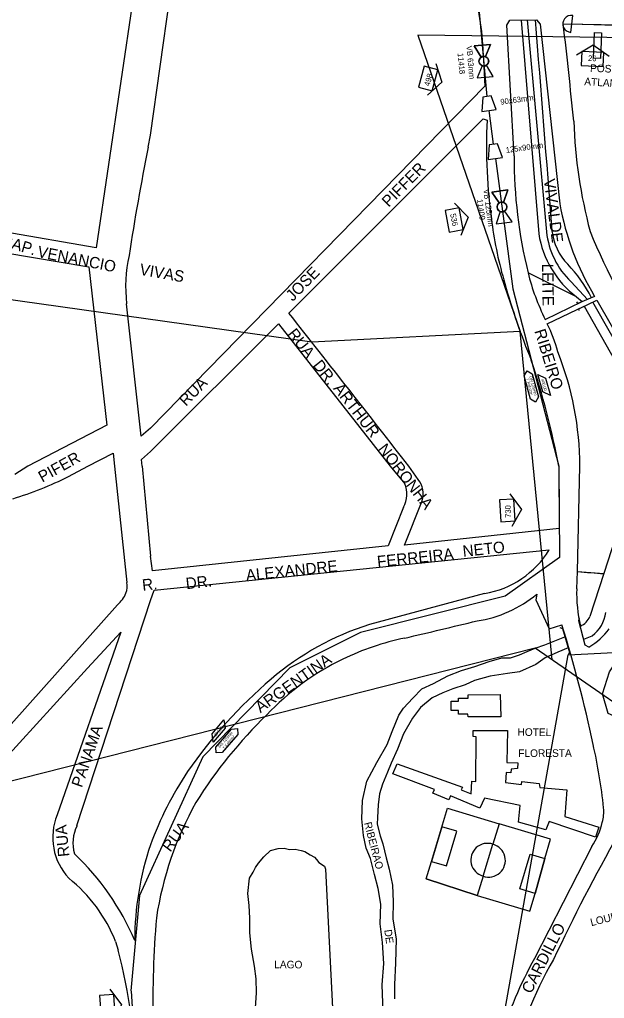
# Model space of a CAD drawing. Extents: x 325709 to 364434, y 7573432 to 7597073.
# Drawn here: x 338412 to 338721, y 7588721 to 7589237 of the extents above; entities that cross this region are included whole.
import ezdxf

# ---------------------------------------------------------------- set-up
doc = ezdxf.new("R2010")
doc.units = 0
for name, color, linetype in [('EDIFEXISTENT', 7, 'Continuous'), ('EDIFIDENTIF', 7, 'Continuous'), ('EDIFOBRAEXIS', 7, 'Continuous'), ('FORMATO', 7, 'Continuous'), ('LIMITE_BAIRROS_MUNICIPIOS', 7, 'Continuous'), ('LOGRADOURO', 7, 'Continuous'), ('LOGRADOURO_TEXTO', 7, 'Continuous'), ('NUM_REF', 7, 'Continuous'), ('SIMBOLO', 7, 'Continuous'), ('TEXTO', 7, 'Continuous'), ('TUBO 125MM', 7, 'Continuous'), ('TUBO_PEAD_GN_125', 7, 'Continuous'), ('TUBO_PEAD_GN_63', 7, 'Continuous'), ('TUBO_PEAD_GN_90', 7, 'Continuous'), ('VALVULA_PEAD_125', 7, 'Continuous'), ('VALVULA_PEAD_63', 7, 'Continuous'), ('VES - BLOQUEIIO', 7, 'Continuous')]:
    doc.layers.add(name, color=color, linetype=linetype)

# ---------------------------------------------------------------- blocks, each defined once
blk = doc.blocks.new('VALVULA_PEAD_DN_63')
at = {"layer": 'VALVULA_PEAD_63'}
for points in [[(-1.14, 0.57), (-4.25, 2.13), (-4.25, -2.13), (-1.14, -0.57)], [(-1.14, -0.57), (-4.25, -2.13), (-4.25, 2.13), (-1.14, 0.57)], [(1.14, -0.57), (4.25, -2.13), (4.25, 2.13), (1.14, 0.57)], [(1.14, -0.57), (4.25, -2.13), (4.25, 2.13), (1.14, 0.57)]]:
    blk.add_lwpolyline(points, dxfattribs=at)
blk.add_circle((0, 0), 1.28, dxfattribs=at)
for start, end in [(90, 270), (153.4349, 206.5651), (270, 90), (0, 26.5651), (333.4349, 0)]:
    blk.add_arc((0, 0), 1.28, start, end, dxfattribs=at)
blk = doc.blocks.new('VALVULA_PEAD_DN_125')
at = {"layer": 'VALVULA_PEAD_125'}
for points in [[(-1.14, 0.57), (-4.25, 2.13), (-4.25, -2.13), (-1.14, -0.57)], [(-1.14, -0.57), (-4.25, -2.13), (-4.25, 2.13), (-1.14, 0.57)], [(1.14, -0.57), (4.25, -2.13), (4.25, 2.13), (1.14, 0.57)], [(1.14, -0.57), (4.25, -2.13), (4.25, 2.13), (1.14, 0.57)]]:
    blk.add_lwpolyline(points, dxfattribs=at)
blk.add_circle((0, 0), 1.28, dxfattribs=at)
for start, end in [(90, 270), (153.4349, 206.5651), (270, 90), (0, 26.5651), (333.4349, 0)]:
    blk.add_arc((0, 0), 1.28, start, end, dxfattribs=at)
blk = doc.blocks.new('NUM_REF')
at = {"layer": 'NUM_REF'}
blk.add_lwpolyline([(-4.3125, 0.9375), (0, 3.75), (4.3125, 0.9375)], dxfattribs=at)
blk.add_lwpolyline([(2.875, -1.875), (2.875, 1.875), (-2.875, 1.875), (-2.875, -1.875)], close=True, dxfattribs=at)

msp = doc.modelspace()

# ---------------------------------------------------------------- linework, layer by layer
at = {"layer": 'EDIFEXISTENT'}
for p, q in [((338669.42, 7589234.5), (338670.96, 7589237.05)), ((338670.96, 7589237.05), (338684.96, 7589237.19)), ((338684.96, 7589237.19), (338687.04, 7589234.88)), ((338715.12, 7589217.1), (338715.7, 7589230.62)), ((338715.7, 7589230.62), (338719.34, 7589230.42)), ((338719.34, 7589230.42), (338718.75, 7589216.87)), ((338718.75, 7589216.87), (338715.12, 7589217.1)), ((338706.91, 7589087.71), (338706.22, 7589088.63)), ((338715.69, 7589091.49), (338706.91, 7589087.71)), ((338707.44, 7589084.96), (338716.83, 7589089.42)), ((338707.62, 7589084.12), (338707.44, 7589084.96)), ((338707.42, 7588920.53), (338707.69, 7588922.07)), ((338697.34, 7588917.02), (338698.68, 7588916.35)), ((338698.68, 7588916.35), (338702.5, 7588903.78)), ((338710.78, 7588907.67), (338707.42, 7588920.53)), ((338712.71, 7588906.67), (338710.78, 7588907.67)), ((338702.5, 7588903.78), (338701.78, 7588902.6)), ((338648.96, 7588879.76), (338648.99, 7588881.49)), ((338648.99, 7588881.49), (338665.92, 7588881.7)), ((338665.92, 7588881.7), (338666.13, 7588869.78)), ((338640.01, 7588878.08), (338643.95, 7588878.16)), ((338640.07, 7588873.29), (338640.01, 7588878.08)), ((338643.83, 7588879.7), (338648.96, 7588879.76)), ((338643.95, 7588878.16), (338643.83, 7588879.7)), ((338643.85, 7588873.25), (338640.07, 7588873.29)), ((338643.85, 7588871.34), (338643.85, 7588873.25)), ((338648.86, 7588871.34), (338643.85, 7588871.34)), ((338648.89, 7588869.87), (338648.86, 7588871.34)), ((338666.13, 7588869.78), (338648.89, 7588869.87)), ((338651.62, 7588859.55), (338651.67, 7588862.69)), ((338651.67, 7588862.69), (338669.75, 7588862.69)), ((338669.75, 7588862.69), (338669.4, 7588845.85)), ((338653.24, 7588859.38), (338651.62, 7588859.55)), ((338652.97, 7588835.83), (338653.24, 7588859.38)), ((338609.31, 7588839.75), (338611.58, 7588845.01)), ((338611.58, 7588845.01), (338645.91, 7588832.72)), ((338669.4, 7588845.85), (338675.13, 7588845.63)), ((338675.13, 7588845.63), (338675, 7588842.69)), ((338631.14, 7588831.48), (338609.31, 7588839.75)), ((338668.98, 7588840.45), (338668.59, 7588835.3)), ((338671.54, 7588840.36), (338668.98, 7588840.45)), ((338671.61, 7588842.37), (338671.54, 7588840.36)), ((338675, 7588842.69), (338671.61, 7588842.37)), ((338650.63, 7588829.3), (338650.89, 7588835.89)), ((338650.89, 7588835.89), (338652.97, 7588835.83)), ((338668.59, 7588835.3), (338677.06, 7588834.19)), ((338677.06, 7588834.19), (338677.23, 7588835.76)), ((338677.23, 7588835.76), (338686.51, 7588834.73)), ((338686.51, 7588834.73), (338686.83, 7588832.68)), ((338630.27, 7588829.6), (338631.14, 7588831.48)), ((338638.71, 7588826.05), (338630.27, 7588829.6)), ((338645.91, 7588832.72), (338645.24, 7588831.37)), ((338645.24, 7588831.37), (338650.63, 7588829.3)), ((338686.83, 7588832.68), (338700.96, 7588831.38)), ((338700.96, 7588831.38), (338699.94, 7588817.3)), ((338639.68, 7588828.29), (338638.71, 7588826.05)), ((338655.06, 7588821.7), (338639.68, 7588828.29)), ((338657.61, 7588826.91), (338655.06, 7588821.7)), ((338676.42, 7588823.11), (338657.61, 7588826.91)), ((338675.54, 7588814.4), (338676.42, 7588823.11)), ((338690.02, 7588810.34), (338675.54, 7588814.4)), ((338691.64, 7588814.74), (338690.02, 7588810.34)), ((338716.23, 7588806.43), (338691.64, 7588814.74)), ((338699.94, 7588817.3), (338717.9, 7588811.69)), ((338717.9, 7588811.69), (338716.23, 7588806.43))]:
    msp.add_line(p, q, dxfattribs=at)
at = {"layer": 'EDIFOBRAEXIS'}
for p, q in [((338676.88, 7589237.08), (338686.21, 7589124.51)), ((338680.12, 7589237.16), (338690.31, 7589125.48)), ((338673.2, 7589165.52), (338669.42, 7589234.5)), ((338687.04, 7589234.88), (338697.34, 7589140.29)), ((338706.15, 7589091.21), (338680.57, 7589103.93)), ((338703.23, 7589099.21), (338711.88, 7589089.87)), ((338689.67, 7589079.3), (338709.2, 7589088.74)), ((338706.15, 7589091.21), (338709.2, 7589088.74)), ((338746.8, 7589032.02), (338714.73, 7589088.42)), ((338716.83, 7589089.42), (338751.51, 7589029.03)), ((338720.62, 7588945.36), (338713.16, 7588922.8)), ((338709.99, 7588910.76), (338714.37, 7588912.51)), ((338656.87, 7588785.94), (338662.07, 7588802.7))]:
    msp.add_line(p, q, dxfattribs=at)
for points in [[(338706.24, 7588937.41), (338706.69, 7588946.51), (338720.62, 7588945.36)], [(338604.05, 7588714.36), (338603.53, 7588728.52), (338604.42, 7588739.81), (338603.74, 7588750.96), (338602.5, 7588760.84), (338602.97, 7588771.21), (338601.55, 7588779.44), (338599.57, 7588786.85), (338597.36, 7588795.13), (338595.22, 7588800.59), (338593.78, 7588807.27), (338592.86, 7588816.07), (338593.15, 7588825.85), (338595.5, 7588835.93), (338600.78, 7588845.83), (338606.24, 7588855.27), (338608.91, 7588862.18), (338612.33, 7588870.8), (338614.89, 7588874.47), (338619.8, 7588879.75), (338624.56, 7588884.65), (338630.72, 7588887.47), (338638.25, 7588891.5), (338645.38, 7588894.26), (338652.49, 7588896.44), (338660.05, 7588898.97), (338666.76, 7588900.92), (338671.3, 7588901), (338675.98, 7588902.55), (338680.07, 7588904.35), (338684.37, 7588906.03), (338689.35, 7588907.76), (338700.03, 7588912.09)], [(338701.76, 7588906.22), (338696.35, 7588903.9), (338689.52, 7588901.02), (338684.73, 7588897.39), (338676.04, 7588893.55), (338669.81, 7588892.7), (338660.56, 7588891.37), (338652.31, 7588889.09), (338647.36, 7588886.77), (338640.96, 7588884.55), (338635.65, 7588882.49), (338629.91, 7588879.86), (338623.86, 7588874.78), (338619.59, 7588869.12), (338614.85, 7588860.83), (338611.63, 7588852.85), (338608.41, 7588845.4), (338606.42, 7588840.69), (338603.69, 7588834.29), (338602.26, 7588829.34), (338601.48, 7588823.47), (338601.07, 7588816.8), (338600.99, 7588813.23), (338602.48, 7588807.13), (338604, 7588802.86), (338605.75, 7588795.51), (338607.36, 7588789.52), (338609.04, 7588781.06), (338609.35, 7588772.34), (338609.26, 7588763.27), (338611.05, 7588752.83), (338610.6, 7588740.1), (338610.04, 7588728.77), (338610.19, 7588721.27)], [(338626.79, 7588784.47), (338629.58, 7588793.69), (338637.51, 7588791.29), (338643.03, 7588809.54), (338635.13, 7588811.93), (338629.58, 7588793.69), (338638.05, 7588821.68), (338665.32, 7588813.43), (338662.07, 7588802.7)], [(338656.87, 7588785.94), (338653.78, 7588775.72), (338626.79, 7588784.47), (338653.78, 7588775.72), (338681.44, 7588767.35), (338684.31, 7588776.81), (338676.24, 7588779.25), (338681.76, 7588797.49), (338689.36, 7588795.19), (338684.31, 7588776.81), (338689.36, 7588795.19), (338692.44, 7588805.38), (338665.32, 7588813.43)], [(338536.76, 7588716.57), (338537.26, 7588724.46), (338537.16, 7588731.74), (338536.33, 7588738.45), (338534.63, 7588747.44), (338533.83, 7588756.1), (338533.78, 7588763.78), (338533.36, 7588770.35), (338532.81, 7588776.68), (338533.67, 7588784.75), (338535.5, 7588787.93), (338536.8, 7588790.37), (338538.41, 7588792.71), (338541.25, 7588796.08), (338544.7, 7588799.37), (338548.65, 7588800.49), (338551.92, 7588800.56), (338554.79, 7588800.02), (338557.63, 7588800.17), (338560.83, 7588799.45), (338562.88, 7588798.91), (338565.61, 7588797.13), (338567.9, 7588795.92), (338569, 7588794.64), (338570.2, 7588793), (338573.1, 7588791.07), (338573.64, 7588789.52)], [(338573.64, 7588789.52), (338580.3, 7588660.76)]]:
    msp.add_lwpolyline(points, dxfattribs=at)
for centre, radius, start, end in [((428616.6, 7596356.82), 90213.66, 184.5264657, 184.5973253), ((338927.01, 7589164.66), 253.81, 179.8061, 193.8431), ((338837.5, 7589165.15), 142.35, 190.0581, 211.1607), ((338737.54, 7589132.62), 51.97, 188.9776, 232.8379), ((338732.71, 7589130.02), 42.65, 186.1205, 226.2666), ((338722, 7589128.9), 28.95, 185.7717, 225.0107), ((338647.45, 7589056.88), 74.7, 26.9709, 43.6207), ((338793.76, 7589131.76), 116.56, 193.8132, 206.7456), ((338781.84, 7588934.95), 75.64, 178.1408, 193.1881), ((338704.53, 7588926.22), 9.28, 293.2649, 338.3552), ((338703.14, 7588927.46), 18.69, 306.9061, 352.2318), ((338695.78, 7588936.2), 34.04, 299.8209, 324.2171), ((338659.14, 7588794.42), 8.78, 70.4922, 255.0174), ((338659.84, 7588794.2), 8.78, 250.224, 75.2856)]:
    msp.add_arc(centre, radius, start, end, dxfattribs=at)
at = {"layer": 'LIMITE_BAIRROS_MUNICIPIOS'}
for points in [[(338959.74, 7589304.54), (338916.66, 7589627.18), (338891.88, 7589595.35), (338928.95, 7589286.21), (338835.28, 7589280.71), (338850.44, 7589226.28), (338622.34, 7589229.09), (338676.46, 7589072.92)], [(338693.32, 7588899.85), (338676.46, 7589072.92), (338566.53, 7589067.28), (338334.9, 7589099.85), (338329.24, 7589176.21), (337839.73, 7589261.51)], [(338701.78, 7588902.6), (338907.58, 7588913.12), (339001.31, 7588831.5), (339037.18, 7588923.62)], [(338684.37, 7588906.03), (338334.39, 7588817.36), (338306.72, 7588889.49), (338200.72, 7588755.56), (338145.48, 7588849.37), (338078.28, 7588862.43), (337953.19, 7588831.09)], [(338613.06, 7588362.65), (339251.69, 7588312.4), (339270.38, 7588412.5), (339554.09, 7588427.77), (339467.91, 7588623.41), (339151.68, 7588583.52), (338684.37, 7588906.03)], [(338658.06, 7588094.03), (338613.06, 7588362.65), (338665.63, 7588699.98), (338701.78, 7588902.6)]]:
    msp.add_lwpolyline(points, dxfattribs=at)
at = {"layer": 'LOGRADOURO'}
for p, q in [((338479.89, 7589300.71), (338452.63, 7589117.01)), ((338481.39, 7589176.53), (338498.69, 7589300.3)), ((338656.93, 7589219.69), (338657.68, 7589202.25)), ((338657.68, 7589202.25), (338481.39, 7589022.08)), ((338554.41, 7589082.62), (338656.9, 7589185.15)), ((338656.9, 7589185.15), (338658.95, 7589184.43)), ((338480.22, 7589170.19), (338481.39, 7589176.53)), ((338452.63, 7589117.01), (338404.05, 7589125.54)), ((338404.05, 7589114.64), (338448.77, 7589107.12)), ((338448.77, 7589107.12), (338458.36, 7589023.56)), ((338476.4, 7589017.81), (338468.79, 7589087.6)), ((338481.39, 7589009.73), (338548.92, 7589077.08)), ((338548.92, 7589077.08), (338607.87, 7589001.91)), ((338458.36, 7589023.56), (338416.69, 7589001.91)), ((338481.39, 7589022.08), (338476.4, 7589017.81)), ((338476.55, 7589005.51), (338481.39, 7589009.73)), ((338448.33, 7589001.91), (338461.74, 7589008.91)), ((338461.74, 7589008.91), (338462.43, 7589001.91)), ((338476.99, 7589001.91), (338476.55, 7589005.51)), ((338416.69, 7589001.91), (338409.82, 7588997.65)), ((338438.16, 7588996.55), (338448.33, 7589001.91)), ((338462.43, 7589001.91), (338468.94, 7588940.64)), ((338476.99, 7589001.91), (338481.39, 7588954.59)), ((338607.87, 7589001.91), (338615.49, 7588992.74)), ((338622.59, 7588994.95), (338617.66, 7589001.91)), ((338696.79, 7589001.91), (338697.05, 7588969.2)), ((338738.72, 7589001.91), (338720.62, 7588945.36)), ((338615.33, 7588960.37), (338624.79, 7588983.78)), ((338614.8, 7588980.35), (338606.77, 7588959.96)), ((338697.05, 7588969.2), (338615.33, 7588960.37)), ((338606.77, 7588959.96), (338482.44, 7588946.89)), ((338483.31, 7588936.56), (338691.78, 7588957.88)), ((338482.44, 7588946.89), (338481.39, 7588954.59)), ((338706.69, 7588946.51), (338706.69, 7588946.51)), ((338481.39, 7588931.17), (338483.31, 7588936.56)), ((338657.67, 7588934.86), (338596.97, 7588918.54)), ((338464.04, 7588928.98), (338390.8, 7588846.91)), ((338442.6, 7588812.51), (338481.39, 7588931.17)), ((338465.73, 7588914.57), (338432.08, 7588818.17)), ((338714.26, 7588801.44), (338683.94, 7588742.53)), ((338462.96, 7588751.41), (338464.35, 7588746.94))]:
    msp.add_line(p, q, dxfattribs=at)
for points in [[(338699.13, 7589235.19), (338769.27, 7589233.92), (338772.27, 7589230.47)], [(338690.62, 7589077.08), (338710.14, 7589086.26), (338738.27, 7589036.6)], [(338706.69, 7588946.51), (338706.69, 7588946.51), (338707.96, 7589001.91)], [(338685.16, 7588934.58), (338684.59, 7588931.5), (338691.73, 7588916.19), (338698.37, 7588918.4)], [(338403.26, 7588846.36), (338448.16, 7588895.48), (338465.73, 7588914.57)], [(338725.72, 7588870.31), (338722.89, 7588871.67), (338719.76, 7588881.94), (338723.5, 7588893.51), (338730.29, 7588903.79)]]:
    msp.add_lwpolyline(points, dxfattribs=at)
for centre, radius, start, end in [((338518.39, 7589215.77), 138.6, 1.6196, 16.8497), ((335442.26, 7588857.37), 3278.72, 5.71324, 6.61718), ((338936.11, 7589170.5), 277.51, 177.1228, 188.3009), ((338967.86, 7589193.07), 263.34, 182.0251, 194.8171), ((339646, 7588933.62), 1189.54, 168.52901, 171.32757), ((338860.34, 7589155.76), 200.44, 187.2585, 196.665), ((339101.68, 7589287.19), 420.63, 202.5742, 212.1704), ((338544.45, 7589096.54), 76.19, 167.5346, 186.7382), ((339016.18, 7589195.95), 361.32, 195.684, 202.4698), ((331018.23, 7583111.31), 9615.12, 37.780618, 38.391625), ((338627.12, 7589044.36), 71.44, 14.4462, 27.2655), ((338542.15, 7589001.11), 165.81, 0.279, 21.6133), ((338256.86, 7588917.75), 447.91, 10.8299, 18.2276), ((338354.46, 7589164.2), 187.39, 286.8315, 296.5277), ((338612.86, 7588987.23), 12.42, 343.8902, 38.4401), ((338602.77, 7588987.24), 13.86, 330.2068, 23.4096), ((338649.24, 7588984.13), 49.99, 279.7064, 328.3271), ((338738.61, 7589248.02), 303.19, 263.9564, 266.5971), ((338457.38, 7588938.89), 11.69, 340.907, 8.631), ((338452.4, 7588942), 17.47, 311.7736, 336.5826), ((338644.39, 7588983.31), 63.55, 278.3892, 309.9196), ((338640.86, 7588778.36), 146.89, 107.3844, 130.7116), ((337613.95, 7593203.41), 4407.35, 283.13531, 283.64482), ((338078.67, 7588722.46), 649.95, 11.79991, 17.54624), ((338645.03, 7588770.98), 143.46, 101.8662, 115.6883), ((338640.52, 7588779.32), 133.99, 115.4988, 136.9053), ((338708.02, 7588697.69), 251.85, 130.3224, 145.2944), ((338710.73, 7588696.77), 241.97, 133.9879, 148.0689), ((338456.61, 7588795.72), 265.07, 5.6622, 13.0041), ((338652.28, 7588740.21), 181.85, 146.3088, 160.006), ((338662.01, 7588737.01), 179.53, 150.7439, 171.3886), ((338700.56, 7588819.65), 19.94, 344.1646, 6.4123), ((338461.59, 7588806.37), 31.78, 158.2122, 222.8067), ((338678.76, 7588824.27), 42.21, 327.2617, 346.2094), ((338460.07, 7588803.48), 19.65, 152.6748, 197.0581), ((339563.44, 7588332.56), 961.02, 150.36146, 154.78784), ((338345.4, 7588697.11), 138.98, 23.258, 46.3793), ((338627.88, 7588752.35), 154.8, 161.1409, 180.1343), ((338388.07, 7588721.83), 80.52, 21.5519, 51.4285), ((339051.65, 7588716.98), 569.08, 175.2715, 180.7965), ((338129.42, 7588662.24), 345.48, 2.6386, 14.1927), ((338901.94, 7588623.53), 248.37, 151.3721, 162.0714), ((338841.57, 7588654.13), 171.74, 149.2553, 170.0836)]:
    msp.add_arc(centre, radius, start, end, dxfattribs=at)
at = {"layer": 'SIMBOLO'}
for points in [[(338663.66, 7589189.9), (338661.16, 7589197.12), (338656.7, 7589196.51), (338656.23, 7589188.87)], [(338667.03, 7589164.74), (338664.52, 7589171.96), (338660.06, 7589171.35), (338659.6, 7589163.71)], [(338682.82, 7589050.69), (338686.09, 7589038.49), (338684.54, 7589035.81), (338684.54, 7589035.81), (338681.86, 7589037.36), (338678.59, 7589049.56), (338680.14, 7589052.23), (338680.14, 7589052.23)], [(338688.33, 7589041.14), (338685.72, 7589050.39), (338689.78, 7589048.42), (338692.39, 7589039.17)], [(338520.74, 7588863.81), (338514.52, 7588856.49), (338513.89, 7588860.96), (338520.12, 7588868.28)], [(338515.88, 7588853.92), (338524.19, 7588863.42), (338527.28, 7588863.63), (338527.28, 7588863.63), (338527.49, 7588860.54), (338519.18, 7588851.04), (338516.09, 7588850.83), (338516.09, 7588850.83)]]:
    msp.add_lwpolyline(points, close=True, dxfattribs=at)
at = {"layer": 'TUBO 125MM'}
msp.add_line((338696.79, 7589001.91), (338697.17, 7588953.91), dxfattribs=at)
at = {"layer": 'TUBO_PEAD_GN_125'}
for p, q in [((338663.31, 7589164.22), (338672.57, 7589095.38)), ((338672.57, 7589095.38), (338696.79, 7589001.91))]:
    msp.add_line(p, q, dxfattribs=at)
for points in [[(338697.17, 7588953.91), (338668.48, 7588933.54), (338592.13, 7588914.33), (338554.81, 7588895.69), (338509, 7588848.81), (338475.54, 7588775.69), (338471.01, 7588725.42)], [(338471.19, 7588725.25), (338488.24, 7588459.31), (338503.32, 7588376.71), (338514.33, 7588274.23), (338531.15, 7588137.78)]]:
    msp.add_lwpolyline(points, dxfattribs=at)
at = {"layer": 'TUBO_PEAD_GN_63'}
for p, q in [((338658.93, 7589196.81), (338651.03, 7589283.72)), ((338703.21, 7589230.63), (338704.11, 7589239.59)), ((338703.66, 7589235.11), (338963.24, 7589227.14))]:
    msp.add_line(p, q, dxfattribs=at)
msp.add_arc((338703.41, 7589235.13), 4.51, 80.9939, 267.5109, dxfattribs=at)
at = {"layer": 'TUBO_PEAD_GN_90'}
msp.add_line((338659.95, 7589189.39), (338662.21, 7589171.64), dxfattribs=at)

# ---------------------------------------------------------------- block references
at = {"layer": 'FORMATO'}
for p, xscale, yscale, rotation in [((338714.59, 7589216.6), 1.9999999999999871, 1.999999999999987, -2.746322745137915), ((338627.87, 7589206.34), 1.9999999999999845, 1.9999999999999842, -104.98437401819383), ((338641.6, 7589131.73), 1.9999999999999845, 1.999999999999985, -79.07696099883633), ((338669.67, 7588978.7), 1.999999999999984, 1.9999999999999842, -86.36333078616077), ((338458.65, 7588717.56), 1.9999999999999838, 1.999999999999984, -86.36333078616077)]:
    msp.add_blockref('NUM_REF', p, dxfattribs=dict(at, xscale=xscale, yscale=yscale, rotation=rotation))
at = {"layer": 'VALVULA_PEAD_125', "xscale": 1.9999999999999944, "yscale": 1.9999999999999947, "rotation": -82.33816108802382}
msp.add_blockref('VALVULA_PEAD_DN_125', (338666.75, 7589138.64), dxfattribs=at)
at = {"layer": 'VES - BLOQUEIIO', "xscale": 1.9999999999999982, "yscale": 1.9999999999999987, "rotation": -84.83307788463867}
msp.add_blockref('VALVULA_PEAD_DN_63', (338657.23, 7589215.46), dxfattribs=at)

# ---------------------------------------------------------------- texts
for s, rotation, p in [('VB 63mm', 275.1669, (338648, 7589223.42)), ('11418', 275.1669, (338643.39, 7589219.63)), ('26', 357.2537, (338712.15, 7589215.58)), ('498', 74.058, (338628.54, 7589202)), ('VB 125mm', 277.6618, (338656.95, 7589147.78)), ('11409', 277.6618, (338653.61, 7589142.59)), ('536', 280.923, (338639.46, 7589134.88)), ('730', 92.6791, (338671.68, 7588974.8))]:
    msp.add_text(s, height=3, rotation=rotation).set_placement(p)
at = {"layer": 'EDIFIDENTIF'}
for s, rotation, p in [('POSTO', 357.7705, (338713.22, 7589209.86)), ('ATLANTIC', 356.2501, (338710.14, 7589202.82)), ('HOTEL', 359.377, (338674.98, 7588859.89)), ('FLORESTA', 0.171, (338675.42, 7588848.7)), ('RIBEIRAO', 284.8053, (338593.97, 7588813.87)), ('LOURDES FREITAS', 14.1446, (338713.98, 7588759.51)), ('DE', 278.104, (338604.7, 7588757.48)), ('LAGO', 359.7418, (338546.64, 7588737.34))]:
    msp.add_text(s, height=4, rotation=rotation, dxfattribs=at).set_placement(p)
at = {"layer": 'LOGRADOURO_TEXTO'}
for s, rotation, p in [('PIFFER', 45.6229, (338607.06, 7589138.17)), ('VIVALDE', 277.5536, (338688.78, 7589153.05)), ('CAP.', 343.5372, (338402.06, 7589118.32)), ('VENANCIO', 348.7993, (338421.37, 7589112.27)), ('VIVAS', 350.0424, (338475.29, 7589102.94)), ('JOSE', 45.6229, (338556.43, 7589088.54)), ('LEITE', 270.7618, (338687.94, 7589108.68)), ('RUA', 308.3374, (338553.33, 7589071.62)), ('RIBEIRO', 287.2109, (338683.84, 7589073.25)), ('DR.', 308.2971, (338566.75, 7589055.06)), ('RUA', 45.6229, (338500.08, 7589033.24)), ('ARTHUR', 307.9243, (338577.49, 7589042.86)), ('NORONHA', 307.8389, (338601.06, 7589010.95)), ('PIFER', 28.9797, (338424.29, 7588993.24)), ('FERREIRA', 6.0018, (338601.23, 7588948.67)), ('NETO', 6.1662, (338646.39, 7588954.15)), ('ALEXANDRE', 6.0018, (338532.01, 7588941.45)), ('R.', 6.0018, (338477.28, 7588936.32)), ('DR.', 6.0018, (338500.29, 7588937.13)), ('ARGENTINA', 35.3598, (338539.34, 7588871.72)), ('PANAMA', 70.7587, (338445.15, 7588832.22)), ('RUA', 95.7517, (338438.67, 7588796.38)), ('RUA', 53.4908, (338491.82, 7588798.24)), ('CARDILLO', 62.7603, (338682.15, 7588723.52))]:
    msp.add_text(s, height=6, rotation=rotation, dxfattribs=at).set_placement(p)
at = {"layer": 'TEXTO'}
for s, height, rotation, p in [('90x63mm', 3, 7.8426, (338666.18, 7589192.47)), ('125x90mm', 3, 7.8426, (338669.04, 7589167.07)), ('7 Kgf/cm²', 1.5, 284.9994, (338679.57, 7589047.94)), ('DN 125mm', 1.5, 284.9994, (338681.21, 7589049.21)), ('400,00', 1.5, 285.7551, (338687.4, 7589047.68)), ('300,00', 1.5, 49.5941, (338515.83, 7588859.4)), ('DN 125mm', 1.5, 48.8384, (338518.01, 7588853.4)), ('7 Kgf/cm²', 1.5, 51.3932, (338520.47, 7588852.44))]:
    msp.add_text(s, height=height, rotation=rotation, dxfattribs=at).set_placement(p)

doc.saveas('drawing.dxf')
